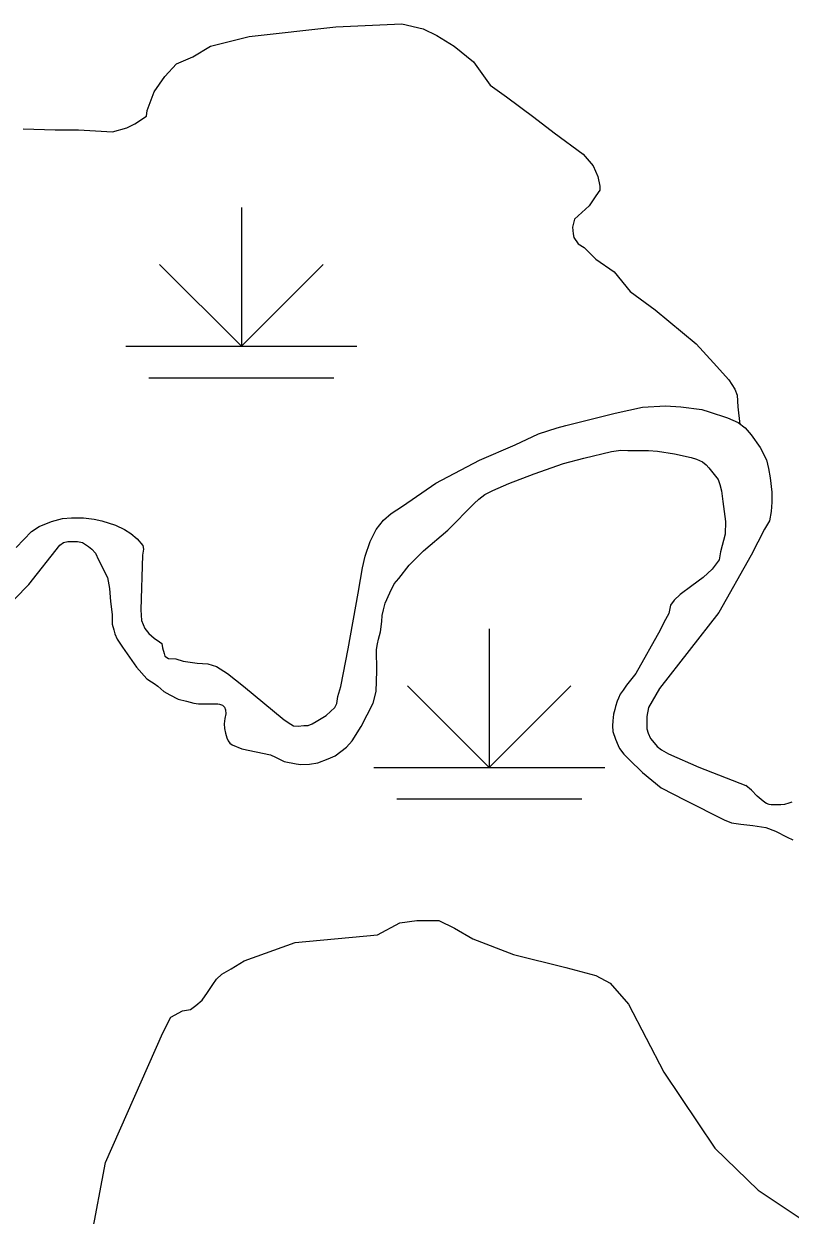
# Model space of a CAD drawing. Extents: x 1084508 to 1142749, y 1057638 to 1093403.
# Drawn here: x 1137850 to 1138370, y 1074581 to 1075390 of the extents above; entities that cross this region are included whole.
import ezdxf

# ---------------------------------------------------------------- set-up
doc = ezdxf.new("R2010")
doc.units = 0
for name, color, linetype in [('Level 44', 7, 'Continuous'), ('Level 47', 7, 'Continuous'), ('Level 9', 7, 'Continuous')]:
    doc.layers.add(name, color=color, linetype=linetype)

msp = doc.modelspace()

# ---------------------------------------------------------------- linework, layer by layer
at = {"layer": 'Level 44'}
for p, q in [((1137997.44, 1075265.41), (1137997.44, 1075171.25)), ((1137997.44, 1075171.25), (1137941.95, 1075226.73)), ((1137997.44, 1075171.25), (1138052.93, 1075226.73)), ((1137918.97, 1075171.25), (1138075.91, 1075171.25)), ((1137934.66, 1075149.85), (1138060.22, 1075149.85)), ((1138165.85, 1074979.36), (1138165.85, 1074885.2)), ((1138165.85, 1074885.2), (1138110.36, 1074940.69)), ((1138165.85, 1074885.2), (1138221.34, 1074940.69)), ((1138087.38, 1074885.2), (1138244.32, 1074885.2)), ((1138103.07, 1074863.81), (1138228.62, 1074863.81))]:
    msp.add_line(p, q, dxfattribs=at)
at = {"layer": 'Level 47'}
for points in [[(1137849.14, 1075318.78), (1137870.9, 1075318.12), (1137886.73, 1075318.12), (1137909.82, 1075316.8), (1137919.71, 1075319.44), (1137924.99, 1075322.08), (1137932.9, 1075327.36), (1137933.56, 1075331.32), (1137938.18, 1075343.87), (1137945.44, 1075354.43), (1137953.35, 1075363.01), (1137964.56, 1075367.63), (1137976.44, 1075374.9), (1138002.82, 1075381.5), (1138061.52, 1075388.1), (1138106.37, 1075390.08), (1138120.89, 1075386.78), (1138130.12, 1075382.16), (1138141.99, 1075374.9), (1138155.18, 1075364.33), (1138166.4, 1075348.49), (1138177.61, 1075340.57), (1138196.08, 1075326.7), (1138209.93, 1075316.14), (1138229.72, 1075301.61), (1138236.31, 1075293.69), (1138239.61, 1075286.43), (1138240.93, 1075279.83), (1138240.93, 1075277.19), (1138238.29, 1075273.23), (1138233.67, 1075266.62), (1138223.78, 1075257.38), (1138222.46, 1075252.1), (1138222.86, 1075247.44), (1138223.27, 1075244.94), (1138226.18, 1075240.78), (1138230.34, 1075238.28), (1138238.24, 1075230.37), (1138250.72, 1075221.63), (1138261.53, 1075208.31), (1138278.58, 1075195.82), (1138306.45, 1075172.93), (1138318.09, 1075160.02), (1138328.49, 1075148.37), (1138332.64, 1075142.12), (1138334.31, 1075137.96), (1138334.72, 1075130.05), (1138335.97, 1075117.98)], [(1137895.36, 1074565.37), (1137905.13, 1074616.94), (1137944.22, 1074704.96), (1137949.55, 1074715.63), (1137957.54, 1074720.08), (1137962.87, 1074720.97), (1137966.43, 1074723.63), (1137970.87, 1074727.19), (1137974.42, 1074732.52), (1137977.98, 1074737.86), (1137980.64, 1074741.42), (1137984.19, 1074744.97), (1137990.41, 1074748.53), (1137999.3, 1074753.86), (1138033.94, 1074766.31), (1138089.9, 1074771.65), (1138105, 1074779.65), (1138116.55, 1074781.43), (1138131.65, 1074781.43), (1138142.31, 1074776.09), (1138154.75, 1074768.98), (1138182.29, 1074758.31), (1138217.82, 1074749.42), (1138238.25, 1074744.08), (1138248.02, 1074738.75), (1138260.46, 1074724.52), (1138284.44, 1074678.29), (1138319.09, 1074626.72), (1138348.4, 1074598.26), (1138380.38, 1074576.92)]]:
    msp.add_lwpolyline(points, dxfattribs=at)
at = {"layer": 'Level 9'}
for points in [[(1138026.61, 1074917.47), (1138031.1, 1074914.56), (1138032.95, 1074913.5), (1138036.12, 1074913.24), (1138039.81, 1074913.77), (1138042.72, 1074913.77), (1138045.62, 1074914.83), (1138048.26, 1074916.41), (1138055.04, 1074920.43), (1138060.91, 1074926.02), (1138062.34, 1074928.74), (1138063.05, 1074933.33), (1138064.9, 1074940.2), (1138069.92, 1074965.85), (1138076.79, 1075003.65), (1138078.37, 1075012.9), (1138079.69, 1075020.83), (1138081.54, 1075028.76), (1138084.97, 1075038.54), (1138088.94, 1075046.74), (1138093.95, 1075053.08), (1138099.24, 1075057.58), (1138106.89, 1075062.6), (1138129.61, 1075078.19), (1138159.19, 1075093.79), (1138183.48, 1075104.36), (1138199.33, 1075111.77), (1138212.01, 1075115.73), (1138217.82, 1075117.32), (1138251.36, 1075125.78), (1138269.84, 1075129.74), (1138285.43, 1075130.8), (1138295.99, 1075130.01), (1138310.25, 1075128.16), (1138315.27, 1075126.57), (1138327.68, 1075122.6), (1138334.81, 1075119.43), (1138339.57, 1075115.73), (1138343.79, 1075110.97), (1138349.87, 1075102.51), (1138354.09, 1075094.06), (1138355.41, 1075088.24), (1138356.73, 1075081.89), (1138357.79, 1075072.11), (1138357.79, 1075065.24), (1138357.26, 1075058.9), (1138356.21, 1075052.55), (1138352.77, 1075047), (1138343.79, 1075029.29), (1138321.87, 1074990.43), (1138281.47, 1074938.88), (1138274.07, 1074925.93)], [(1138090.66, 1074972.26), (1138091.95, 1074977.34), (1138092.88, 1074984.35), (1138093.11, 1074988.32), (1138094.05, 1074992.29), (1138095.21, 1074996.72), (1138098.25, 1075003.73), (1138101.28, 1075009.8), (1138104.32, 1075013.54), (1138111.32, 1075022.65), (1138121.12, 1075032.22), (1138137.68, 1075046.24), (1138155.65, 1075064.46), (1138158.68, 1075067.26), (1138162.88, 1075070.53), (1138168.25, 1075073.33), (1138179.22, 1075078), (1138196.25, 1075084.54), (1138216.32, 1075091.55), (1138230.08, 1075095.28), (1138248.75, 1075099.72), (1138255.28, 1075100.66), (1138259.95, 1075100.42), (1138266.72, 1075100.42), (1138273.95, 1075100.42), (1138280.02, 1075099.96), (1138291.68, 1075098.09), (1138302.88, 1075095.75), (1138306.62, 1075094.58), (1138310.58, 1075092.72), (1138313.15, 1075090.61), (1138315.02, 1075088.75), (1138316.88, 1075086.41), (1138321.32, 1075080.8), (1138322.48, 1075077.3), (1138323.65, 1075073.1), (1138324.58, 1075065.86), (1138326.22, 1075052.31), (1138325.98, 1075043.67), (1138322.95, 1075031.52), (1138322.02, 1075026.15), (1138317.12, 1075019.85), (1138311.19, 1075014.19), (1138303.53, 1075008.62), (1138295.53, 1075002.7), (1138291.36, 1074998.87), (1138288.92, 1074995.39), (1138287.88, 1074989.82), (1138284.4, 1074983.55), (1138281.97, 1074978.33)], [(1137844.38, 1075034.58), (1137854.94, 1075045.41), (1137860.22, 1075048.85), (1137868.41, 1075052.29), (1137876.07, 1075054.14), (1137882.14, 1075054.67), (1137890.33, 1075054.67), (1137897.46, 1075053.87), (1137902.74, 1075052.55), (1137911.99, 1075049.64), (1137918.06, 1075046.74), (1137922.29, 1075044.09), (1137926.78, 1075040.39), (1137930.47, 1075035.9), (1137931, 1075033.52), (1137930.21, 1075029.29), (1137929.15, 1074992.28), (1137929.68, 1074984.88), (1137931.8, 1074979.59), (1137934.7, 1074976.16), (1137938.13, 1074972.98), (1137941.83, 1074970.6), (1137943.42, 1074969.28), (1137943.94, 1074966.37), (1137945, 1074962.67), (1137945.53, 1074960.82), (1137947.91, 1074959.24), (1137952.92, 1074958.97), (1137957.94, 1074957.39), (1137967.45, 1074956.06), (1137974.58, 1074955.54), (1137980.65, 1074953.69), (1137988.05, 1074948.93), (1137998.88, 1074940.47), (1138026.61, 1074917.47)], [(1137834.08, 1074990.01), (1137853.1, 1075009.33), (1137874.12, 1075036.1), (1137876.55, 1075037.96), (1137879.56, 1075038.68), (1137882.42, 1075038.68)], [(1137882.42, 1075038.68), (1137886.14, 1075038.54), (1137889.43, 1075037.96), (1137890.86, 1075037.11), (1137893.57, 1075035.24), (1137895.86, 1075033.38), (1137898.29, 1075030.81), (1137900.44, 1075026.08), (1137906.59, 1075014.2), (1137907.88, 1075006.76), (1137908.45, 1074997.88), (1137909.59, 1074989.15), (1137909.73, 1074982.56), (1137910.74, 1074978.56), (1137911.59, 1074975.98), (1137913.17, 1074972.4), (1137916.6, 1074966.96), (1137926.18, 1074953.36), (1137933.33, 1074945.49), (1137936.48, 1074943.34), (1137938.2, 1074942.19), (1137940.63, 1074940.33), (1137944.77, 1074936.9), (1137948.78, 1074934.61), (1137954.5, 1074931.6), (1137960.22, 1074930.31), (1137965.23, 1074928.88), (1137968.23, 1074928.45), (1137970.95, 1074928.45), (1137972.23, 1074928.45), (1137973.38, 1074928.45), (1137974.38, 1074928.45), (1137976.24, 1074928.45), (1137977.24, 1074928.45), (1137978.53, 1074928.45), (1137980.1, 1074928.45), (1137981.39, 1074928.45), (1137982.53, 1074928.16), (1137984.53, 1074927.45), (1137985.96, 1074926.16), (1137986.68, 1074924.44), (1137986.82, 1074921.58), (1137986.25, 1074918.43), (1137985.82, 1074914.85), (1137985.96, 1074911.56), (1137986.68, 1074908.55), (1137987.68, 1074905.4), (1137988.4, 1074903.4), (1137989.68, 1074901.82), (1137991.26, 1074900.54), (1137997.83, 1074897.96), (1138017.29, 1074893.81)], [(1138281.97, 1074978.33), (1138265.27, 1074949.08), (1138258.96, 1074941.09), (1138256.76, 1074937.71), (1138254.85, 1074934.93), (1138253.53, 1074932.29), (1138252.8, 1074930.23), (1138251.48, 1074926.71), (1138251.04, 1074924.51), (1138250.31, 1074921.43), (1138249.73, 1074916.89), (1138249.58, 1074913.52), (1138249.87, 1074909.56), (1138251.48, 1074904.42), (1138253.39, 1074900.02), (1138254.27, 1074898.12), (1138257.34, 1074894.16), (1138260.86, 1074890.64), (1138269.8, 1074881.84), (1138282.69, 1074871.28), (1138298.95, 1074862.92), (1138325.47, 1074849.72), (1138330.31, 1074847.67), (1138336.75, 1074846.79), (1138344.81, 1074845.91), (1138353.75, 1074844.44), (1138360.19, 1074841.95), (1138368.25, 1074837.84), (1138371.91, 1074836.08)], [(1138017.29, 1074893.81), (1138020.72, 1074892.23), (1138026.58, 1074889.23), (1138034.73, 1074887.65), (1138037.88, 1074887.22), (1138043.74, 1074887.51), (1138049.47, 1074888.37), (1138056.47, 1074891.09), (1138061.19, 1074893.09), (1138068.92, 1074898.96), (1138072.78, 1074903.26), (1138078.93, 1074913.13), (1138087.08, 1074928.88), (1138088.94, 1074936.75), (1138089.37, 1074950.78), (1138089.22, 1074965.24), (1138089.94, 1074969.11), (1138090.66, 1074972.26)], [(1138274.07, 1074925.93), (1138272.75, 1074919.85), (1138272.75, 1074915.88), (1138272.75, 1074911.39), (1138273.81, 1074908.48), (1138275.39, 1074904.78), (1138277.77, 1074901.87), (1138279.88, 1074899.49), (1138282.79, 1074897.11), (1138287.54, 1074894.47), (1138308.14, 1074885.48), (1138340.1, 1074873.06)], [(1138371.34, 1074861.75), (1138369.39, 1074860.92), (1138366.32, 1074860.08), (1138363.8, 1074859.8), (1138362.41, 1074859.8), (1138359.9, 1074859.8), (1138358.5, 1074859.8), (1138357.38, 1074859.8), (1138355.99, 1074860.08), (1138354.03, 1074860.64), (1138352.92, 1074861.48), (1138350.41, 1074863.43), (1138347.89, 1074865.67), (1138343.99, 1074869.86), (1138340.1, 1074873.06)]]:
    msp.add_lwpolyline(points, dxfattribs=at)

doc.saveas('drawing.dxf')
